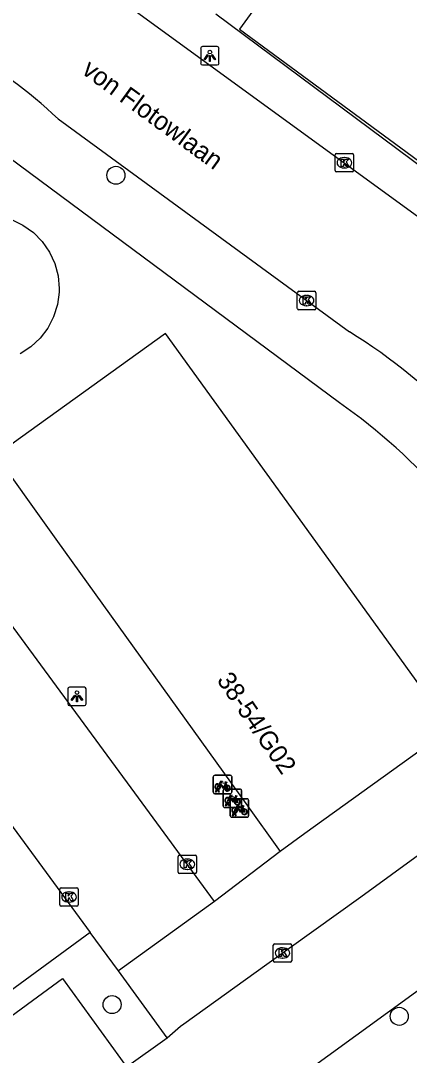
# Model space of a CAD drawing. Extents: x 159040 to 160094, y 381214 to 382518.
# Drawn here: x 159764.7 to 159785.9, y 382222.1 to 382278.3 of the extents above; entities that cross this region are included whole.
import ezdxf

# ---------------------------------------------------------------- set-up
doc = ezdxf.new("R2010")
doc.units = 0
for name, color, linetype in [('IMGEO_Boom', 7, 'Continuous'), ('IMGEO_Fietsenrek', 7, 'Continuous'), ('IMGEO_Groenvoorziening', 7, 'Continuous'), ('IMGEO_Hek', 7, 'Continuous'), ('IMGEO_Kolk', 7, 'Continuous'), ('IMGEO_Lichtpunt', 7, 'Continuous'), ('IMGEO_Openbare_ruimte_label', 7, 'Continuous'), ('IMGEO_Pand', 7, 'Continuous'), ('IMGEO_Pand_nummerreeks', 7, 'Continuous'), ('IMGEO_Parkeervlak_open', 7, 'Continuous'), ('IMGEO_Rijbaan_lokaal_open', 7, 'Continuous'), ('IMGEO_Voetpad_open', 7, 'Continuous')]:
    doc.layers.add(name, color=color, linetype=linetype)

msp = doc.modelspace()

# ---------------------------------------------------------------- linework, layer by layer
at = {"layer": 'IMGEO_Boom'}
for centre in [(159769.9, 382269.878), (159769.696, 382224.867), (159785.303, 382224.229)]:
    msp.add_circle(centre, 0.489, dxfattribs=at)
at = {"layer": 'IMGEO_Fietsenrek'}
for p, q in [((159775.195, 382236.388), (159775.195, 382237.229)), ((159775.195, 382237.229), (159775.195, 382236.388)), ((159775.27, 382237.313), (159776.111, 382237.313)), ((159776.111, 382237.313), (159775.27, 382237.313)), ((159775.882, 382236.862), (159775.918, 382236.767)), ((159776.195, 382237.238), (159776.195, 382236.397)), ((159776.195, 382236.397), (159776.195, 382237.238)), ((159776.12, 382236.313), (159775.279, 382236.313)), ((159775.279, 382236.313), (159776.12, 382236.313)), ((159775.322, 382236.397), (159775.361, 382236.557)), ((159775.356, 382236.397), (159775.322, 382236.397)), ((159775.391, 382236.545), (159775.356, 382236.397)), ((159775.433, 382236.569), (159775.432, 382236.573)), ((159775.474, 382236.397), (159775.44, 382236.539)), ((159775.464, 382236.58), (159775.465, 382236.573)), ((159775.472, 382236.543), (159775.507, 382236.397)), ((159775.507, 382236.397), (159775.474, 382236.397)), ((159775.734, 382235.638), (159775.734, 382236.479)), ((159775.734, 382236.479), (159775.734, 382235.638)), ((159775.809, 382236.563), (159776.65, 382236.563)), ((159776.65, 382236.563), (159775.809, 382236.563)), ((159776.734, 382236.488), (159776.734, 382235.647)), ((159776.734, 382235.647), (159776.734, 382236.488)), ((159775.861, 382235.647), (159775.9, 382235.807)), ((159775.93, 382235.795), (159775.895, 382235.647)), ((159775.972, 382235.819), (159775.971, 382235.823)), ((159776.013, 382235.647), (159775.979, 382235.789)), ((159776.003, 382235.83), (159776.004, 382235.823)), ((159776.011, 382235.793), (159776.046, 382235.647)), ((159776.117, 382235.106), (159776.117, 382235.947)), ((159776.117, 382235.947), (159776.117, 382235.106)), ((159776.192, 382236.031), (159777.033, 382236.031)), ((159777.033, 382236.031), (159776.192, 382236.031)), ((159776.421, 382236.112), (159776.457, 382236.017)), ((159777.117, 382235.956), (159777.117, 382235.115)), ((159777.117, 382235.115), (159777.117, 382235.956)), ((159776.659, 382235.563), (159775.818, 382235.563)), ((159775.818, 382235.563), (159776.659, 382235.563)), ((159775.895, 382235.647), (159775.861, 382235.647)), ((159776.046, 382235.647), (159776.013, 382235.647)), ((159776.244, 382235.115), (159776.283, 382235.275)), ((159776.313, 382235.263), (159776.278, 382235.115)), ((159776.355, 382235.287), (159776.354, 382235.291)), ((159776.396, 382235.115), (159776.362, 382235.257)), ((159776.386, 382235.298), (159776.387, 382235.291)), ((159776.394, 382235.261), (159776.429, 382235.115)), ((159776.804, 382235.58), (159776.84, 382235.485)), ((159777.042, 382235.031), (159776.201, 382235.031)), ((159776.201, 382235.031), (159777.042, 382235.031)), ((159776.278, 382235.115), (159776.244, 382235.115)), ((159776.429, 382235.115), (159776.396, 382235.115))]:
    msp.add_line(p, q, dxfattribs=at)
for points in [[(159775.508, 382236.839), (159775.603, 382237.003), (159775.689, 382236.989), (159775.691, 382236.98), (159775.635, 382236.969), (159775.608, 382236.924), (159775.864, 382236.883)], [(159775.851, 382236.858), (159775.594, 382236.899), (159775.577, 382236.87), (159775.744, 382236.65), (159775.851, 382236.858)], [(159775.864, 382236.883), (159775.889, 382236.932), (159775.883, 382236.936), (159775.86, 382236.94), (159775.848, 382236.947), (159775.847, 382236.95), (159775.849, 382236.955), (159775.944, 382236.94), (159775.946, 382236.93), (159775.936, 382236.917), (159775.924, 382236.911), (159775.91, 382236.917), (159775.882, 382236.862)], [(159775.529, 382236.787), (159775.477, 382236.697), (159775.437, 382236.672), (159775.438, 382236.719), (159775.493, 382236.813)], [(159775.804, 382236.595), (159775.754, 382236.595), (159775.563, 382236.846), (159775.544, 382236.814)], [(159775.899, 382236.76), (159775.869, 382236.837), (159775.76, 382236.619), (159775.803, 382236.619)], [(159775.833, 382236.619), (159775.953, 382236.618), (159775.909, 382236.732)], [(159775.929, 382236.739), (159775.984, 382236.594), (159775.834, 382236.594)], [(159776.068, 382236.037), (159776.016, 382235.947), (159775.976, 382235.922), (159775.977, 382235.969), (159776.032, 382236.063)], [(159776.047, 382236.089), (159776.142, 382236.253), (159776.228, 382236.239), (159776.23, 382236.23), (159776.174, 382236.219), (159776.147, 382236.174), (159776.403, 382236.133)], [(159776.343, 382235.845), (159776.293, 382235.845), (159776.102, 382236.096), (159776.083, 382236.064)], [(159776.39, 382236.108), (159776.133, 382236.149), (159776.116, 382236.12), (159776.283, 382235.9), (159776.39, 382236.108)], [(159776.438, 382236.01), (159776.408, 382236.087), (159776.299, 382235.869), (159776.342, 382235.869)], [(159776.372, 382235.869), (159776.492, 382235.868), (159776.448, 382235.982)], [(159776.468, 382235.989), (159776.523, 382235.844), (159776.373, 382235.844)], [(159776.403, 382236.133), (159776.428, 382236.182), (159776.422, 382236.186), (159776.399, 382236.19), (159776.387, 382236.197), (159776.386, 382236.2), (159776.388, 382236.205), (159776.483, 382236.19), (159776.485, 382236.18), (159776.475, 382236.167), (159776.463, 382236.161), (159776.449, 382236.167), (159776.421, 382236.112)], [(159776.451, 382235.505), (159776.399, 382235.415), (159776.359, 382235.39), (159776.36, 382235.437), (159776.415, 382235.531)], [(159776.43, 382235.557), (159776.525, 382235.721), (159776.611, 382235.707), (159776.613, 382235.698), (159776.557, 382235.687), (159776.53, 382235.642), (159776.786, 382235.601)], [(159776.726, 382235.313), (159776.676, 382235.313), (159776.485, 382235.564), (159776.466, 382235.532)], [(159776.773, 382235.576), (159776.516, 382235.617), (159776.499, 382235.588), (159776.666, 382235.368), (159776.773, 382235.576)], [(159776.821, 382235.478), (159776.791, 382235.555), (159776.682, 382235.337), (159776.725, 382235.337)], [(159776.755, 382235.337), (159776.875, 382235.336), (159776.831, 382235.45)], [(159776.851, 382235.457), (159776.906, 382235.312), (159776.756, 382235.312)], [(159776.786, 382235.601), (159776.811, 382235.65), (159776.805, 382235.654), (159776.782, 382235.658), (159776.77, 382235.665), (159776.769, 382235.668), (159776.771, 382235.673), (159776.866, 382235.658), (159776.868, 382235.648), (159776.858, 382235.635), (159776.846, 382235.629), (159776.832, 382235.635), (159776.804, 382235.58)]]:
    msp.add_lwpolyline(points, dxfattribs=at)
for centre, radius, start, end in [((159775.273, 382237.235), 0.0779, 92.4484, 184.2845), ((159775.273, 382237.235), 0.0779, 92.4484, 184.2845), ((159776.117, 382237.235), 0.0779, 2.4484, 94.2845), ((159776.117, 382237.235), 0.0779, 2.4484, 94.2845), ((159775.273, 382236.391), 0.0779, 182.4484, 274.2845), ((159775.273, 382236.391), 0.0779, 182.4484, 274.2845), ((159775.435, 382236.698), 0.159, 62.6766, 242.1369), ((159775.435, 382236.698), 0.129, 63.3192, 238.903), ((159775.415, 382236.569), 0.0499, 12.8025, 158.6934), ((159775.435, 382236.698), 0.159, 253.9967, 271.7867), ((159775.415, 382236.569), 0.0174, 12.8025, 163.4502), ((159775.435, 382236.698), 0.129, 253.415, 269.0204), ((159775.435, 382236.698), 0.129, 283.6043, 43.4302), ((159775.435, 382236.698), 0.159, 283.5766, 46.6042), ((159775.812, 382236.485), 0.0779, 92.4484, 184.2845), ((159775.812, 382236.485), 0.0779, 92.4484, 184.2845), ((159775.962, 382236.614), 0.159, 113.3408, 178.3217), ((159775.962, 382236.614), 0.159, 187.0065, 105.7708), ((159775.962, 382236.614), 0.129, 113.923, 177.9556), ((159775.962, 382236.614), 0.129, 188.6715, 104.5883), ((159776.117, 382236.391), 0.0779, 272.4484, 4.2845), ((159776.117, 382236.391), 0.0779, 272.4484, 4.2845), ((159776.656, 382236.485), 0.0779, 2.4484, 94.2845), ((159776.656, 382236.485), 0.0779, 2.4484, 94.2845), ((159775.974, 382235.948), 0.159, 62.6766, 242.1369), ((159775.974, 382235.948), 0.129, 63.3192, 238.903), ((159775.954, 382235.819), 0.0499, 12.8025, 158.6934), ((159775.974, 382235.948), 0.159, 253.9967, 271.7867), ((159775.954, 382235.819), 0.0174, 12.8025, 163.4502), ((159775.974, 382235.948), 0.129, 253.415, 269.0204), ((159775.974, 382235.948), 0.129, 283.6043, 43.4302), ((159775.974, 382235.948), 0.159, 283.5766, 46.6042), ((159776.195, 382235.953), 0.0779, 92.4484, 184.2845), ((159776.195, 382235.953), 0.0779, 92.4484, 184.2845), ((159776.501, 382235.864), 0.159, 113.3408, 178.3217), ((159776.501, 382235.864), 0.159, 187.0065, 105.7708), ((159776.501, 382235.864), 0.129, 113.923, 177.9556), ((159776.501, 382235.864), 0.129, 188.6715, 104.5883), ((159777.039, 382235.953), 0.0779, 2.4484, 94.2845), ((159777.039, 382235.953), 0.0779, 2.4484, 94.2845), ((159775.812, 382235.641), 0.0779, 182.4484, 274.2845), ((159775.812, 382235.641), 0.0779, 182.4484, 274.2845), ((159776.357, 382235.416), 0.159, 62.6766, 242.1369), ((159776.357, 382235.416), 0.129, 63.3192, 238.903), ((159776.337, 382235.287), 0.0499, 12.8025, 158.6934), ((159776.357, 382235.416), 0.159, 253.9967, 271.7867), ((159776.337, 382235.287), 0.0174, 12.8025, 163.4502), ((159776.357, 382235.416), 0.129, 253.415, 269.0204), ((159776.357, 382235.416), 0.129, 283.6043, 43.4302), ((159776.357, 382235.416), 0.159, 283.5766, 46.6042), ((159776.656, 382235.641), 0.0779, 272.4484, 4.2845), ((159776.656, 382235.641), 0.0779, 272.4484, 4.2845), ((159776.884, 382235.332), 0.159, 113.3408, 178.3217), ((159776.884, 382235.332), 0.159, 187.0065, 105.7708), ((159776.884, 382235.332), 0.129, 113.923, 177.9556), ((159776.884, 382235.332), 0.129, 188.6715, 104.5883), ((159776.195, 382235.109), 0.0779, 182.4484, 274.2845), ((159776.195, 382235.109), 0.0779, 182.4484, 274.2845), ((159777.039, 382235.109), 0.0779, 272.4484, 4.2845), ((159777.039, 382235.109), 0.0779, 272.4484, 4.2845)]:
    msp.add_arc(centre, radius, start, end, dxfattribs=at)
at = {"layer": 'IMGEO_Groenvoorziening'}
msp.add_lwpolyline([(159764.224, 382267.472), (159764.848, 382267.175), (159765.413, 382266.774), (159765.899, 382266.282), (159766.294, 382265.713), (159766.584, 382265.085), (159766.762, 382264.416), (159766.822, 382263.726), (159766.818, 382263.543), (159766.726, 382262.857), (159766.518, 382262.196), (159766.199, 382261.582), (159765.779, 382261.032), (159765.27, 382260.563), (159764.688, 382260.188)], dxfattribs=at)
at = {"layer": 'IMGEO_Hek'}
msp.add_lwpolyline([(159775.028, 382284.037), (159778.975, 382281.071), (159776.622, 382277.811), (159792.923, 382265.827), (159794.728, 382265.047), (159802.139, 382263.686), (159804.654, 382263.512), (159806.479, 382263.95), (159808.134, 382264.928), (159809.741, 382266.856), (159816.292, 382275.856), (159814.193, 382277.334)], dxfattribs=at)
at = {"layer": 'IMGEO_Kolk'}
for p, q in [((159781.821, 382270.132), (159781.821, 382270.984)), ((159781.896, 382271.058), (159782.748, 382271.058)), ((159782.309, 382270.838), (159782.334, 382270.838)), ((159782.822, 382270.984), (159782.822, 382270.132)), ((159782.748, 382270.058), (159781.896, 382270.058)), ((159782.332, 382270.278), (159782.307, 382270.278)), ((159779.763, 382262.655), (159779.763, 382263.507)), ((159779.838, 382263.581), (159780.69, 382263.581)), ((159780.251, 382263.361), (159780.276, 382263.361)), ((159780.764, 382263.507), (159780.764, 382262.655)), ((159780.274, 382262.801), (159780.249, 382262.801)), ((159780.69, 382262.581), (159779.838, 382262.581)), ((159773.357, 382232.983), (159774.209, 382232.983)), ((159773.282, 382232.057), (159773.282, 382232.909)), ((159773.77, 382232.763), (159773.795, 382232.763)), ((159774.283, 382232.909), (159774.283, 382232.057)), ((159774.209, 382231.983), (159773.357, 382231.983)), ((159773.793, 382232.203), (159773.768, 382232.203)), ((159766.854, 382230.281), (159766.854, 382231.133)), ((159766.929, 382231.207), (159767.781, 382231.207)), ((159767.342, 382230.987), (159767.367, 382230.987)), ((159767.855, 382231.133), (159767.855, 382230.281)), ((159767.781, 382230.207), (159766.929, 382230.207)), ((159767.365, 382230.427), (159767.34, 382230.427)), ((159778.455, 382227.242), (159778.455, 382228.094)), ((159778.53, 382228.168), (159779.382, 382228.168)), ((159778.943, 382227.948), (159778.968, 382227.948)), ((159779.456, 382228.094), (159779.456, 382227.242)), ((159778.966, 382227.388), (159778.941, 382227.388)), ((159779.382, 382227.168), (159778.53, 382227.168))]:
    msp.add_line(p, q, dxfattribs=at)
for points in [[(159781.821, 382270.132), (159781.821, 382270.984)], [(159781.896, 382271.058), (159782.748, 382271.058)], [(159782.142, 382270.758), (159782.265, 382270.758), (159782.265, 382270.607), (159782.395, 382270.758), (159782.559, 382270.758), (159782.413, 382270.607), (159782.566, 382270.358), (159782.414, 382270.358), (159782.329, 382270.522), (159782.265, 382270.455), (159782.265, 382270.358), (159782.142, 382270.358), (159782.142, 382270.758)], [(159782.822, 382270.984), (159782.822, 382270.132)], [(159782.748, 382270.058), (159781.896, 382270.058)], [(159779.763, 382262.655), (159779.763, 382263.507)], [(159779.838, 382263.581), (159780.69, 382263.581)], [(159780.084, 382263.281), (159780.207, 382263.281), (159780.207, 382263.13), (159780.337, 382263.281), (159780.501, 382263.281), (159780.355, 382263.13), (159780.508, 382262.881), (159780.356, 382262.881), (159780.271, 382263.045), (159780.207, 382262.978), (159780.207, 382262.881), (159780.084, 382262.881), (159780.084, 382263.281)], [(159780.764, 382263.507), (159780.764, 382262.655)], [(159780.69, 382262.581), (159779.838, 382262.581)], [(159773.357, 382232.983), (159774.209, 382232.983)], [(159773.282, 382232.057), (159773.282, 382232.909)], [(159773.603, 382232.683), (159773.726, 382232.683), (159773.726, 382232.532), (159773.856, 382232.683), (159774.02, 382232.683), (159773.874, 382232.532), (159774.027, 382232.283), (159773.875, 382232.283), (159773.79, 382232.447), (159773.726, 382232.38), (159773.726, 382232.283), (159773.603, 382232.283), (159773.603, 382232.683)], [(159774.283, 382232.909), (159774.283, 382232.057)], [(159774.209, 382231.983), (159773.357, 382231.983)], [(159766.854, 382230.281), (159766.854, 382231.133)], [(159766.929, 382231.207), (159767.781, 382231.207)], [(159767.175, 382230.907), (159767.298, 382230.907), (159767.298, 382230.756), (159767.428, 382230.907), (159767.592, 382230.907), (159767.446, 382230.756), (159767.599, 382230.507), (159767.447, 382230.507), (159767.362, 382230.671), (159767.298, 382230.604), (159767.298, 382230.507), (159767.175, 382230.507), (159767.175, 382230.907)], [(159767.855, 382231.133), (159767.855, 382230.281)], [(159767.781, 382230.207), (159766.929, 382230.207)], [(159778.455, 382227.242), (159778.455, 382228.094)], [(159778.53, 382228.168), (159779.382, 382228.168)], [(159779.456, 382228.094), (159779.456, 382227.242)], [(159778.776, 382227.868), (159778.899, 382227.868), (159778.899, 382227.717), (159779.029, 382227.868), (159779.193, 382227.868), (159779.047, 382227.717), (159779.2, 382227.468), (159779.048, 382227.468), (159778.963, 382227.632), (159778.899, 382227.565), (159778.899, 382227.468), (159778.776, 382227.468), (159778.776, 382227.868)], [(159779.382, 382227.168), (159778.53, 382227.168)]]:
    msp.add_lwpolyline(points, dxfattribs=at)
for centre, start, end in [((159781.898, 382270.982), 91.552, 178.448), ((159781.898, 382270.982), 91.552, 178.448), ((159782.746, 382270.982), 1.552, 88.448), ((159782.746, 382270.982), 1.552, 88.448), ((159781.898, 382270.134), 181.552, 268.448), ((159781.898, 382270.134), 181.552, 268.448), ((159782.746, 382270.134), 271.552, 358.448), ((159782.746, 382270.134), 271.552, 358.448), ((159779.84, 382263.505), 91.552, 178.448), ((159779.84, 382263.505), 91.552, 178.448), ((159780.688, 382263.505), 1.552, 88.448), ((159780.688, 382263.505), 1.552, 88.448), ((159779.84, 382262.657), 181.552, 268.448), ((159779.84, 382262.657), 181.552, 268.448), ((159780.688, 382262.657), 271.552, 358.448), ((159780.688, 382262.657), 271.552, 358.448), ((159773.359, 382232.907), 91.552, 178.448), ((159773.359, 382232.907), 91.552, 178.448), ((159774.207, 382232.907), 1.552, 88.448), ((159774.207, 382232.907), 1.552, 88.448), ((159773.359, 382232.059), 181.552, 268.448), ((159773.359, 382232.059), 181.552, 268.448), ((159774.207, 382232.059), 271.552, 358.448), ((159774.207, 382232.059), 271.552, 358.448), ((159766.931, 382231.131), 91.552, 178.448), ((159766.931, 382231.131), 91.552, 178.448), ((159767.779, 382231.131), 1.552, 88.448), ((159767.779, 382231.131), 1.552, 88.448), ((159766.931, 382230.283), 181.552, 268.448), ((159766.931, 382230.283), 181.552, 268.448), ((159767.779, 382230.283), 271.552, 358.448), ((159767.779, 382230.283), 271.552, 358.448), ((159778.532, 382228.092), 91.552, 178.448), ((159778.532, 382228.092), 91.552, 178.448), ((159779.38, 382228.092), 1.552, 88.448), ((159779.38, 382228.092), 1.552, 88.448), ((159778.532, 382227.244), 181.552, 268.448), ((159778.532, 382227.244), 181.552, 268.448), ((159779.38, 382227.244), 271.552, 358.448), ((159779.38, 382227.244), 271.552, 358.448)]:
    msp.add_arc(centre, 0.0765, start, end, dxfattribs=at)
for centre, major_axis, ratio, start_param, end_param in [((159782.308, 382270.558), (-0.387, 0.002), 0.722429, 4.712389, 7.853982), ((159782.333, 382270.558), (-0.39, 0.002), 0.717154, 1.570796, 4.712389), ((159780.25, 382263.081), (-0.387, 0.002), 0.722429, 4.712389, 7.853982), ((159780.275, 382263.081), (-0.39, 0.002), 0.717154, 1.570796, 4.712389), ((159773.769, 382232.483), (-0.387, 0.002), 0.722429, 4.712389, 7.853982), ((159773.794, 382232.483), (-0.39, 0.002), 0.717154, 1.570796, 4.712389), ((159767.341, 382230.707), (-0.387, 0.002), 0.722429, 4.712389, 7.853982), ((159767.366, 382230.707), (-0.39, 0.002), 0.717154, 1.570796, 4.712389), ((159778.942, 382227.668), (-0.387, 0.002), 0.722429, 4.712389, 7.853982), ((159778.967, 382227.668), (-0.39, 0.002), 0.717154, 1.570796, 4.712389)]:
    msp.add_ellipse(centre, major_axis=major_axis, ratio=ratio, start_param=start_param, end_param=end_param, dxfattribs=at)
at = {"layer": 'IMGEO_Lichtpunt'}
for p, q in [((159774.509, 382276.767), (159774.509, 382275.96)), ((159774.509, 382276.767), (159774.509, 382275.96)), ((159775.411, 382276.862), (159774.603, 382276.862)), ((159775.411, 382276.862), (159774.603, 382276.862)), ((159775.505, 382275.96), (159775.505, 382276.767)), ((159775.505, 382275.96), (159775.505, 382276.767)), ((159774.603, 382275.866), (159775.411, 382275.866)), ((159774.603, 382275.866), (159775.411, 382275.866)), ((159767.286, 382242.001), (159767.286, 382241.194)), ((159767.286, 382242.001), (159767.286, 382241.194)), ((159768.188, 382242.096), (159767.38, 382242.096)), ((159768.188, 382242.096), (159767.38, 382242.096)), ((159768.282, 382241.194), (159768.282, 382242.001)), ((159768.282, 382241.194), (159768.282, 382242.001)), ((159767.38, 382241.1), (159768.188, 382241.1)), ((159767.38, 382241.1), (159768.188, 382241.1))]:
    msp.add_line(p, q, dxfattribs=at)
for points in [[(159774.883, 382276.431), (159774.922, 382276.403), (159774.734, 382276.141), (159774.696, 382276.168), (159774.883, 382276.431)], [(159774.985, 382276.383), (159775.032, 382276.383), (159775.032, 382276.061), (159774.985, 382276.061), (159774.985, 382276.383)], [(159775.095, 382276.403), (159775.133, 382276.43), (159775.32, 382276.168), (159775.281, 382276.14), (159775.095, 382276.403)], [(159767.66, 382241.665), (159767.699, 382241.637), (159767.511, 382241.375), (159767.473, 382241.402), (159767.66, 382241.665)], [(159767.762, 382241.617), (159767.809, 382241.617), (159767.809, 382241.295), (159767.762, 382241.295), (159767.762, 382241.617)], [(159767.872, 382241.637), (159767.91, 382241.664), (159768.097, 382241.402), (159768.058, 382241.374), (159767.872, 382241.637)]]:
    msp.add_lwpolyline(points, dxfattribs=at)
for centre in [(159775.008, 382276.565), (159767.785, 382241.799)]:
    msp.add_circle(centre, 0.0994, dxfattribs=at)
for centre, start, end in [((159774.603, 382276.767), 90, 180), ((159774.603, 382276.767), 90, 180), ((159775.411, 382276.767), 0, 90), ((159775.411, 382276.767), 0, 90), ((159774.603, 382275.96), 180, 270), ((159774.603, 382275.96), 180, 270), ((159775.411, 382275.96), 270, 0), ((159775.411, 382275.96), 270, 360), ((159767.38, 382242.001), 90, 180), ((159767.38, 382242.001), 90, 180), ((159768.188, 382242.001), 0, 90), ((159768.188, 382242.001), 0, 90), ((159767.38, 382241.194), 180, 270), ((159767.38, 382241.194), 180, 270), ((159768.188, 382241.194), 270, 0), ((159768.188, 382241.194), 270, 360)]:
    msp.add_arc(centre, 0.0946, start, end, dxfattribs=at)
at = {"layer": 'IMGEO_Pand'}
for points in [[(159788.116, 382239.855), (159780.775, 382250), (159772.601, 382261.297), (159764.707, 382255.623), (159763.378, 382254.668)], [(159763.378, 382254.668), (159765.274, 382252.031), (159766.734, 382250), (159776.958, 382235.776), (159778.825, 382233.178)], [(159788.116, 382239.855), (159780.171, 382234.145), (159778.825, 382233.178)]]:
    msp.add_lwpolyline(points, dxfattribs=at)
at = {"layer": 'IMGEO_Parkeervlak_open'}
for points in [[(159768.507, 382228.784), (159764.158, 382225.589)], [(159762.398, 382216.234), (159759.216, 382220.608), (159767.006, 382226.277), (159770.15, 382221.944)]]:
    msp.add_lwpolyline(points, dxfattribs=at)
at = {"layer": 'IMGEO_Rijbaan_lokaal_open'}
for points in [[(159766.565, 382282.006), (159795.935, 382260.667)], [(159766.764, 382272.939), (159782.592, 382261.384)], [(159775.266, 382230.464), (159770.738, 382236.626), (159764.124, 382245.625), (159760.908, 382250), (159759.724, 382251.612), (159758.608, 382253.122), (159753.506, 382249.378)], [(159759.316, 382241.269), (159768.507, 382228.784)], [(159772.689, 382223.066), (159773.408, 382223.694), (159773.594, 382223.827), (159778.111, 382227.061), (159783.214, 382230.72), (159788.224, 382234.347), (159795.203, 382239.311)], [(159716.689, 382174.981), (159723.043, 382179.606), (159726.96, 382182.387), (159731.602, 382185.81), (159736.868, 382189.601), (159741.543, 382193.032), (159745.295, 382195.725), (159752.818, 382201.275), (159756.588, 382203.968), (159761.35, 382207.5), (159766.514, 382211.22), (159771.195, 382214.676), (159774.934, 382217.373), (159799.157, 382234.955)], [(159775.266, 382230.464), (159770.034, 382226.696)], [(159770.034, 382226.696), (159768.507, 382228.784)], [(159770.15, 382221.944), (159770.477, 382221.494), (159772.689, 382223.066)]]:
    msp.add_lwpolyline(points, dxfattribs=at)
for centre, radius, start, end in [((159748.726, 382253.823), 26.283, 46.6608, 75.404), ((159765.339, 382233.584), 32.718, 43.8633, 58.1761)]:
    msp.add_arc(centre, radius, start, end, dxfattribs=at)
at = {"layer": 'IMGEO_Voetpad_open'}
for points in [[(159775.329, 382278.646), (159793.592, 382265.079), (159795.91, 382264.63)], [(159782.064, 382257.533), (159762.948, 382271.677)], [(159778.825, 382233.178), (159775.266, 382230.464)], [(159772.689, 382223.066), (159770.034, 382226.696)]]:
    msp.add_lwpolyline(points, dxfattribs=at)
msp.add_arc((159761.723, 382228.955), 35.078, 41.7313, 54.5584, dxfattribs=at)

# ---------------------------------------------------------------- texts
at = {"layer": 'IMGEO_Openbare_ruimte_label'}
msp.add_text('von Flotowlaan', height=1, rotation=323.8632, dxfattribs=at).set_placement((159767.986, 382275.441))
at = {"layer": 'IMGEO_Pand_nummerreeks'}
msp.add_text('38-54/G02', height=1, rotation=304.6351, dxfattribs=at).set_placement((159775.355, 382242.474))

doc.saveas('drawing.dxf')
